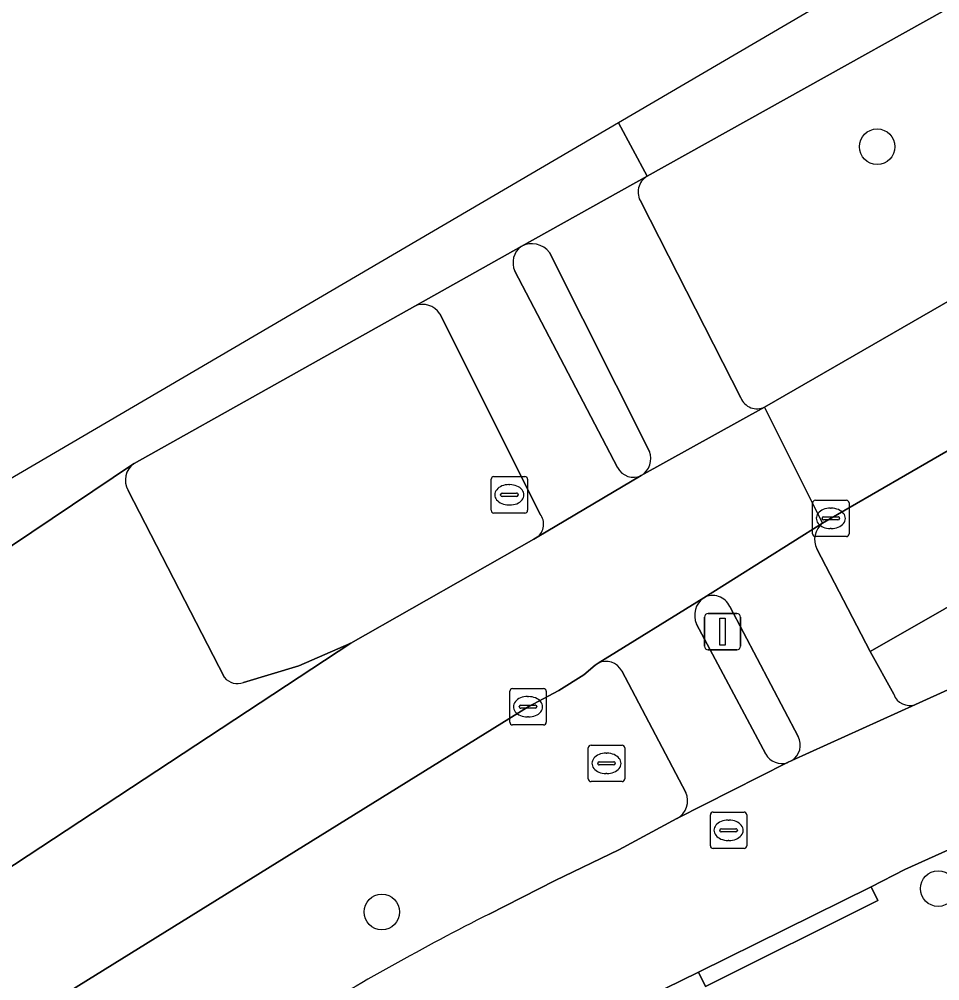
# Model space of a CAD drawing. Extents: x 160102 to 160934, y 382045 to 382923.
# Drawn here: x 160536.3 to 160561.59, y 382689.44 to 382715.88 of the extents above; entities that cross this region are included whole.
import ezdxf

# ---------------------------------------------------------------- set-up
doc = ezdxf.new("R2010")
doc.units = 0
for name, color, linetype in [('IMGEO_Berm_groen', 7, 'Continuous'), ('IMGEO_Boom', 7, 'Continuous'), ('IMGEO_Fietspad_gesloten', 7, 'Continuous'), ('IMGEO_Kolk', 7, 'Continuous'), ('IMGEO_Lichtmast', 7, 'Continuous'), ('IMGEO_Rijbaan_lokaal_gesloten', 7, 'Continuous'), ('IMGEO_Rijbaan_lokaal_open', 7, 'Continuous'), ('IMGEO_Rioolput', 7, 'Continuous'), ('IMGEO_Verkeerseiland_gesloten', 7, 'Continuous'), ('IMGEO_Voetpad_open', 7, 'Continuous')]:
    doc.layers.add(name, color=color, linetype=linetype)

msp = doc.modelspace()

# ---------------------------------------------------------------- linework, layer by layer
at = {"layer": 'IMGEO_Berm_groen'}
for points in [[(160578.596, 382725.534), (160553.553, 382711.557)], [(160556.781, 382705.212), (160581.939, 382719.731)], [(160587.74, 382714.645), (160584.78, 382712.955), (160581.976, 382711.38), (160581.171, 382712.632), (160579.126, 382711.424), (160579.849, 382710.148), (160578.974, 382709.611), (160578.831, 382709.867), (160575.44, 382707.875), (160575.568, 382707.645), (160566.669, 382702.57), (160566.054, 382703.536), (160563.151, 382701.863), (160563.75, 382700.818), (160559.679, 382698.494), (160560.329, 382697.314)], [(160560.925, 382697.032), (160561.921, 382697.479), (160590.959, 382711.041)], [(160553.386, 382710.846), (160556.131, 382705.466)], [(160552.211, 382698.169), (160552.123, 382698.114), (160551.811, 382697.847), (160551.129, 382697.416), (160550.281, 382696.972), (160529.581, 382684.129), (160529.221, 382683.9)], [(160554.615, 382694.615), (160552.856, 382697.955)], [(160549.211, 382691.271), (160551.025, 382692.192), (160552.776, 382693.035), (160554.374, 382693.897)]]:
    msp.add_lwpolyline(points, dxfattribs=at)
for centre, radius, start, end in [((160553.811, 382711.121), 0.506, 120.6235, 212.9404), ((160556.571, 382705.634), 0.471, 200.889, 296.423), ((160552.425, 382697.735), 0.484, 27.062, 116.228), ((160560.772, 382697.48), 0.473, 200.5125, 288.8448), ((160554.11, 382694.385), 0.555, 298.3795, 24.5114), ((160582.277, 382625.923), 73.238, 116.83915, 121.57188)]:
    msp.add_arc(centre, radius, start, end, dxfattribs=at)
at = {"layer": 'IMGEO_Boom'}
for centre in [(160559.874, 382712.37), (160561.551, 382691.972), (160546.265, 382691.329)]:
    msp.add_circle(centre, 0.489, dxfattribs=at)
at = {"layer": 'IMGEO_Fietspad_gesloten'}
for points in [[(160550.092, 382709.629), (160547.172, 382707.987)], [(160552.741, 382703.547), (160549.92, 382708.95)], [(160547.856, 382707.776), (160550.615, 382702.267)], [(160550.534, 382701.634), (160553.393, 382703.331)], [(160555.11, 382699.969), (160552.211, 382698.169)], [(160556.812, 382695.672), (160554.912, 382699.246)], [(160552.856, 382697.955), (160554.615, 382694.615)], [(160554.374, 382693.897), (160557.41, 382695.435)]]:
    msp.add_lwpolyline(points, dxfattribs=at)
for centre, radius, start, end in [((160550.417, 382709.185), 0.55, 126.2107, 205.3597), ((160547.392, 382707.486), 0.547, 31.9919, 113.7203), ((160553.178, 382703.775), 0.493, 207.5594, 295.7818), ((160550.263, 382701.99), 0.448, 307.2543, 38.1616), ((160555.444, 382699.489), 0.585, 124.801, 204.5681), ((160552.425, 382697.735), 0.484, 27.062, 116.228), ((160557.255, 382695.916), 0.506, 208.9005, 287.8606), ((160554.11, 382694.385), 0.555, 298.3795, 24.5114)]:
    msp.add_arc(centre, radius, start, end, dxfattribs=at)
at = {"layer": 'IMGEO_Kolk'}
for p, q in [((160558.101, 382701.725), (160558.101, 382702.577)), ((160558.176, 382702.651), (160559.028, 382702.651)), ((160558.589, 382702.431), (160558.614, 382702.431)), ((160559.102, 382702.577), (160559.102, 382701.725)), ((160558.36, 382702.145), (160558.36, 382702.157)), ((160558.403, 382702.194), (160558.801, 382702.194)), ((160558.844, 382702.157), (160558.844, 382702.145)), ((160558.798, 382702.108), (160558.4, 382702.108)), ((160558.612, 382701.871), (160558.587, 382701.871)), ((160559.028, 382701.651), (160558.176, 382701.651)), ((160549.78, 382696.546), (160549.78, 382697.398)), ((160549.855, 382697.472), (160550.707, 382697.472)), ((160550.781, 382697.398), (160550.781, 382696.546)), ((160550.268, 382697.252), (160550.293, 382697.252)), ((160550.039, 382696.966), (160550.039, 382696.978)), ((160550.477, 382696.929), (160550.079, 382696.929)), ((160550.082, 382697.015), (160550.48, 382697.015)), ((160550.523, 382696.978), (160550.523, 382696.966)), ((160550.291, 382696.692), (160550.266, 382696.692)), ((160550.707, 382696.472), (160549.855, 382696.472))]:
    msp.add_line(p, q, dxfattribs=at)
for points in [[(160558.101, 382701.725), (160558.101, 382702.577)], [(160558.176, 382702.651), (160559.028, 382702.651)], [(160559.102, 382702.577), (160559.102, 382701.725)], [(160559.028, 382701.651), (160558.176, 382701.651)], [(160549.78, 382696.546), (160549.78, 382697.398)], [(160549.855, 382697.472), (160550.707, 382697.472)], [(160550.781, 382697.398), (160550.781, 382696.546)], [(160550.707, 382696.472), (160549.855, 382696.472)]]:
    msp.add_lwpolyline(points, dxfattribs=at)
for centre, radius, start, end in [((160558.178, 382702.575), 0.0765, 91.552, 178.448), ((160558.178, 382702.575), 0.0765, 91.552, 178.448), ((160559.026, 382702.575), 0.0765, 1.552, 88.448), ((160559.026, 382702.575), 0.0765, 1.552, 88.448), ((160558.4, 382702.154), 0.0403, 85.8775, 175.7526), ((160558.397, 382702.144), 0.0366, 178.938, 274.7102), ((160558.801, 382702.151), 0.043, 264.8664, 352.4533), ((160558.805, 382702.156), 0.0386, 1.7309, 96.639), ((160558.178, 382701.727), 0.0765, 181.552, 268.448), ((160558.178, 382701.727), 0.0765, 181.552, 268.448), ((160559.026, 382701.727), 0.0765, 271.552, 358.448), ((160559.026, 382701.727), 0.0765, 271.552, 358.448), ((160549.857, 382697.396), 0.0765, 91.552, 178.448), ((160549.857, 382697.396), 0.0765, 91.552, 178.448), ((160550.705, 382697.396), 0.0765, 1.552, 88.448), ((160550.705, 382697.396), 0.0765, 1.552, 88.448), ((160550.079, 382696.975), 0.0403, 85.8775, 175.7526), ((160550.076, 382696.965), 0.0366, 178.938, 274.7102), ((160550.48, 382696.972), 0.043, 264.8664, 352.4533), ((160550.484, 382696.977), 0.0386, 1.7309, 96.639), ((160549.857, 382696.548), 0.0765, 181.552, 268.448), ((160549.857, 382696.548), 0.0765, 181.552, 268.448), ((160550.705, 382696.548), 0.0765, 271.552, 358.448), ((160550.705, 382696.548), 0.0765, 271.552, 358.448)]:
    msp.add_arc(centre, radius, start, end, dxfattribs=at)
for centre, major_axis, ratio, start_param, end_param in [((160558.588, 382702.151), (-0.387, 0.002), 0.722429, 4.712389, 7.853982), ((160558.613, 382702.151), (-0.39, 0.002), 0.717154, 1.570796, 4.712389), ((160550.267, 382696.972), (-0.387, 0.002), 0.722429, 4.712389, 7.853982), ((160550.292, 382696.972), (-0.39, 0.002), 0.717154, 1.570796, 4.712389)]:
    msp.add_ellipse(centre, major_axis=major_axis, ratio=ratio, start_param=start_param, end_param=end_param, dxfattribs=at)
at = {"layer": 'IMGEO_Lichtmast'}
for p, q in [((160555.23, 382699.537), (160556.02, 382699.537)), ((160556.02, 382699.537), (160555.23, 382699.537)), ((160555.13, 382698.637), (160555.13, 382699.437)), ((160555.13, 382699.437), (160555.13, 382698.637)), ((160556.12, 382699.437), (160556.12, 382698.637)), ((160556.12, 382698.637), (160556.12, 382699.437)), ((160556.02, 382698.537), (160555.23, 382698.537)), ((160555.23, 382698.537), (160556.02, 382698.537))]:
    msp.add_line(p, q, dxfattribs=at)
msp.add_lwpolyline([(160555.55, 382699.412), (160555.7, 382699.412), (160555.7, 382698.662), (160555.55, 382698.662), (160555.55, 382699.412)], dxfattribs=at)
for centre, start, end in [((160555.23, 382699.437), 90, 180), ((160555.23, 382699.437), 90, 180), ((160556.02, 382699.437), 0, 90), ((160556.02, 382699.437), 360, 90), ((160555.23, 382698.637), 180, 270), ((160555.23, 382698.637), 180, 270), ((160556.02, 382698.637), 270, 0), ((160556.02, 382698.637), 270, 0)]:
    msp.add_arc(centre, 0.1, start, end, dxfattribs=at)
at = {"layer": 'IMGEO_Rijbaan_lokaal_gesloten'}
for points in [[(160552.766, 382713.027), (160553.553, 382711.557), (160578.596, 382725.534), (160577.503, 382727.513)], [(160582.891, 382716.255), (160581.939, 382719.731), (160556.781, 382705.212), (160558.375, 382702.017), (160566.732, 382706.862), (160568.088, 382707.575)], [(160531.189, 382700.391), (160520.291, 382693.593), (160520.994, 382691.353), (160523.854, 382693.142), (160528.018, 382695.736), (160533.308, 382699.536), (160539.438, 382703.652), (160539.461, 382703.662), (160547.172, 382707.987), (160550.092, 382709.629), (160553.553, 382711.557), (160552.766, 382713.027)], [(160550.281, 382696.972), (160551.129, 382697.416), (160551.811, 382697.847), (160552.123, 382698.114), (160552.211, 382698.169), (160555.11, 382699.969), (160558.375, 382702.017), (160556.781, 382705.212), (160553.393, 382703.331), (160550.534, 382701.634), (160550.443, 382701.58), (160545.409, 382698.724), (160531.558, 382689.597), (160530.761, 382689.005), (160527.714, 382687.097), (160527.541, 382686.989), (160524.598, 382685.152), (160526.281, 382682.085), (160529.221, 382683.9), (160529.581, 382684.129)]]:
    msp.add_lwpolyline(points, close=True, dxfattribs=at)
for points in [[(160539.461, 382703.662), (160539.438, 382703.652), (160533.308, 382699.536), (160528.018, 382695.736)], [(160541.939, 382697.777), (160539.296, 382702.919)], [(160531.558, 382689.597), (160545.409, 382698.724)], [(160545.409, 382698.724), (160543.984, 382698.097), (160542.462, 382697.643)]]:
    msp.add_lwpolyline(points, dxfattribs=at)
for centre, radius, start, end in [((160539.765, 382703.205), 0.549, 123.6205, 211.3382), ((160542.292, 382698.065), 0.455, 219.2707, 291.9876)]:
    msp.add_arc(centre, radius, start, end, dxfattribs=at)
at = {"layer": 'IMGEO_Rijbaan_lokaal_open'}
for points in [[(160559.706, 382692.024), (160560.631, 382692.498), (160562.303, 382693.247), (160589.265, 382705.702), (160592.706, 382707.277), (160590.959, 382711.041), (160561.921, 382697.479), (160560.925, 382697.032), (160557.529, 382695.49), (160557.41, 382695.435), (160554.374, 382693.897), (160552.776, 382693.035), (160551.025, 382692.192), (160549.211, 382691.271)], [(160550.756, 382687.505), (160554.049, 382689.224), (160554.964, 382689.677), (160559.706, 382692.024)]]:
    msp.add_lwpolyline(points, dxfattribs=at)
msp.add_arc((160582.277, 382625.923), 73.238, 116.83915, 121.57188, dxfattribs=at)
at = {"layer": 'IMGEO_Rioolput'}
for p, q in [((160549.268, 382702.373), (160549.268, 382703.225)), ((160549.343, 382703.299), (160550.195, 382703.299)), ((160550.269, 382703.225), (160550.269, 382702.373)), ((160549.756, 382703.079), (160549.781, 382703.079)), ((160549.527, 382702.793), (160549.527, 382702.805)), ((160549.965, 382702.756), (160549.567, 382702.756)), ((160549.57, 382702.842), (160549.968, 382702.842)), ((160550.011, 382702.805), (160550.011, 382702.793)), ((160549.779, 382702.519), (160549.754, 382702.519)), ((160550.195, 382702.299), (160549.343, 382702.299)), ((160551.937, 382694.989), (160551.937, 382695.841)), ((160552.012, 382695.915), (160552.864, 382695.915)), ((160552.938, 382695.841), (160552.938, 382694.989)), ((160552.425, 382695.695), (160552.45, 382695.695)), ((160552.196, 382695.409), (160552.196, 382695.421)), ((160552.634, 382695.372), (160552.236, 382695.372)), ((160552.239, 382695.458), (160552.637, 382695.458)), ((160552.68, 382695.421), (160552.68, 382695.409)), ((160552.448, 382695.135), (160552.423, 382695.135)), ((160552.864, 382694.915), (160552.012, 382694.915)), ((160555.291, 382693.149), (160555.291, 382694.001)), ((160555.366, 382694.075), (160556.218, 382694.075)), ((160556.292, 382694.001), (160556.292, 382693.149)), ((160555.779, 382693.855), (160555.804, 382693.855)), ((160555.55, 382693.569), (160555.55, 382693.581)), ((160555.988, 382693.532), (160555.59, 382693.532)), ((160555.593, 382693.618), (160555.991, 382693.618)), ((160556.034, 382693.581), (160556.034, 382693.569)), ((160555.802, 382693.295), (160555.777, 382693.295)), ((160556.218, 382693.075), (160555.366, 382693.075))]:
    msp.add_line(p, q, dxfattribs=at)
for points in [[(160549.268, 382702.373), (160549.268, 382703.225)], [(160549.343, 382703.299), (160550.195, 382703.299)], [(160550.269, 382703.225), (160550.269, 382702.373)], [(160550.195, 382702.299), (160549.343, 382702.299)], [(160551.937, 382694.989), (160551.937, 382695.841)], [(160552.012, 382695.915), (160552.864, 382695.915)], [(160552.938, 382695.841), (160552.938, 382694.989)], [(160552.864, 382694.915), (160552.012, 382694.915)], [(160555.291, 382693.149), (160555.291, 382694.001)], [(160555.366, 382694.075), (160556.218, 382694.075)], [(160556.292, 382694.001), (160556.292, 382693.149)], [(160556.218, 382693.075), (160555.366, 382693.075)]]:
    msp.add_lwpolyline(points, dxfattribs=at)
for centre, radius, start, end in [((160549.345, 382703.223), 0.0765, 91.552, 178.448), ((160549.345, 382703.223), 0.0765, 91.552, 178.448), ((160550.193, 382703.223), 0.0765, 1.552, 88.448), ((160550.193, 382703.223), 0.0765, 1.552, 88.448), ((160549.567, 382702.802), 0.0403, 85.8775, 175.7526), ((160549.564, 382702.792), 0.0366, 178.938, 274.7102), ((160549.968, 382702.799), 0.043, 264.8664, 352.4533), ((160549.972, 382702.804), 0.0386, 1.7309, 96.639), ((160549.345, 382702.375), 0.0765, 181.552, 268.448), ((160549.345, 382702.375), 0.0765, 181.552, 268.448), ((160550.193, 382702.375), 0.0765, 271.552, 358.448), ((160550.193, 382702.375), 0.0765, 271.552, 358.448), ((160552.014, 382695.839), 0.0765, 91.552, 178.448), ((160552.014, 382695.839), 0.0765, 91.552, 178.448), ((160552.862, 382695.839), 0.0765, 1.552, 88.448), ((160552.862, 382695.839), 0.0765, 1.552, 88.448), ((160552.236, 382695.418), 0.0403, 85.8775, 175.7526), ((160552.233, 382695.408), 0.0366, 178.938, 274.7102), ((160552.637, 382695.415), 0.043, 264.8664, 352.4533), ((160552.641, 382695.42), 0.0386, 1.7309, 96.639), ((160552.014, 382694.991), 0.0765, 181.552, 268.448), ((160552.014, 382694.991), 0.0765, 181.552, 268.448), ((160552.862, 382694.991), 0.0765, 271.552, 358.448), ((160552.862, 382694.991), 0.0765, 271.552, 358.448), ((160555.368, 382693.999), 0.0765, 91.552, 178.448), ((160555.368, 382693.999), 0.0765, 91.552, 178.448), ((160556.216, 382693.999), 0.0765, 1.552, 88.448), ((160556.216, 382693.999), 0.0765, 1.552, 88.448), ((160555.59, 382693.578), 0.0403, 85.8775, 175.7526), ((160555.587, 382693.568), 0.0366, 178.938, 274.7102), ((160555.991, 382693.575), 0.043, 264.8664, 352.4533), ((160555.995, 382693.58), 0.0386, 1.7309, 96.639), ((160555.368, 382693.151), 0.0765, 181.552, 268.448), ((160555.368, 382693.151), 0.0765, 181.552, 268.448), ((160556.216, 382693.151), 0.0765, 271.552, 358.448), ((160556.216, 382693.151), 0.0765, 271.552, 358.448)]:
    msp.add_arc(centre, radius, start, end, dxfattribs=at)
for centre, major_axis, ratio, start_param, end_param in [((160549.755, 382702.799), (-0.387, 0.002), 0.722429, 4.712389, 7.853982), ((160549.78, 382702.799), (-0.39, 0.002), 0.717154, 1.570796, 4.712389), ((160552.424, 382695.415), (-0.387, 0.002), 0.722429, 4.712389, 7.853982), ((160552.449, 382695.415), (-0.39, 0.002), 0.717154, 1.570796, 4.712389), ((160555.778, 382693.575), (-0.387, 0.002), 0.722429, 4.712389, 7.853982), ((160555.803, 382693.575), (-0.39, 0.002), 0.717154, 1.570796, 4.712389)]:
    msp.add_ellipse(centre, major_axis=major_axis, ratio=ratio, start_param=start_param, end_param=end_param, dxfattribs=at)
at = {"layer": 'IMGEO_Verkeerseiland_gesloten'}
for points in [[(160553.619, 382703.992), (160550.873, 382709.459)], [(160549.92, 382708.95), (160552.741, 382703.547)], [(160547.172, 382707.987), (160539.461, 382703.662)], [(160550.615, 382702.267), (160547.856, 382707.776)], [(160539.296, 382702.919), (160541.939, 382697.777)], [(160542.462, 382697.643), (160543.984, 382698.097), (160545.409, 382698.724), (160550.443, 382701.58), (160550.534, 382701.634)], [(160557.705, 382696.156), (160555.824, 382699.73)], [(160554.912, 382699.246), (160556.812, 382695.672)], [(160557.41, 382695.435), (160557.529, 382695.49)]]:
    msp.add_lwpolyline(points, dxfattribs=at)
for centre, radius, start, end in [((160550.417, 382709.185), 0.55, 126.2107, 205.3597), ((160550.385, 382709.095), 0.609, 36.7355, 118.7045), ((160547.392, 382707.486), 0.547, 31.9919, 113.7203), ((160553.11, 382703.797), 0.545, 301.2631, 20.9851), ((160539.765, 382703.205), 0.549, 123.6205, 211.3382), ((160553.178, 382703.775), 0.493, 207.5594, 295.7818), ((160550.263, 382701.99), 0.448, 307.2543, 38.1616), ((160555.355, 382699.515), 0.516, 24.6664, 118.3193), ((160555.444, 382699.489), 0.585, 124.801, 204.5681), ((160542.292, 382698.065), 0.455, 219.2707, 291.9876), ((160557.255, 382695.919), 0.509, 302.5729, 27.8215), ((160557.255, 382695.916), 0.506, 208.9005, 287.8606)]:
    msp.add_arc(centre, radius, start, end, dxfattribs=at)
at = {"layer": 'IMGEO_Voetpad_open'}
for points in [[(160575.568, 382707.645), (160575.44, 382707.875), (160574.671, 382709.254), (160578.076, 382711.166), (160578.831, 382709.867), (160578.974, 382709.611), (160579.849, 382710.148), (160579.126, 382711.424), (160581.171, 382712.632), (160581.976, 382711.38), (160584.78, 382712.955), (160582.891, 382716.255), (160568.088, 382707.575), (160566.732, 382706.862), (160558.375, 382702.017)], [(160553.553, 382711.557), (160550.092, 382709.629)], [(160556.131, 382705.466), (160553.386, 382710.846)], [(160550.873, 382709.459), (160553.619, 382703.992)], [(160558.217, 382701.31), (160559.679, 382698.494), (160563.75, 382700.818), (160563.151, 382701.863), (160566.054, 382703.536), (160566.669, 382702.57), (160575.568, 382707.645)], [(160553.393, 382703.331), (160556.781, 382705.212)], [(160558.375, 382702.017), (160555.11, 382699.969)], [(160560.329, 382697.314), (160559.679, 382698.494), (160558.217, 382701.31)], [(160555.824, 382699.73), (160557.705, 382696.156)], [(160557.529, 382695.49), (160560.925, 382697.032)], [(160562.303, 382693.247), (160560.631, 382692.498), (160559.706, 382692.024), (160559.892, 382691.649), (160555.16, 382689.277), (160554.964, 382689.677), (160554.049, 382689.224)]]:
    msp.add_lwpolyline(points, dxfattribs=at)
msp.add_lwpolyline([(160554.964, 382689.677), (160555.16, 382689.277), (160559.892, 382691.649), (160559.706, 382692.024)], close=True, dxfattribs=at)
for centre, radius, start, end in [((160553.811, 382711.121), 0.506, 120.6235, 212.9404), ((160550.385, 382709.095), 0.609, 36.7355, 118.7045), ((160556.571, 382705.634), 0.471, 200.889, 296.423), ((160553.11, 382703.797), 0.545, 301.2631, 20.9851), ((160558.724, 382701.568), 0.569, 127.8722, 206.9329), ((160558.724, 382701.568), 0.569, 127.8722, 206.9329), ((160555.355, 382699.515), 0.516, 24.6664, 118.3193), ((160560.772, 382697.48), 0.473, 200.5125, 288.8448), ((160557.255, 382695.919), 0.509, 302.5729, 27.8215)]:
    msp.add_arc(centre, radius, start, end, dxfattribs=at)

doc.saveas('drawing.dxf')
